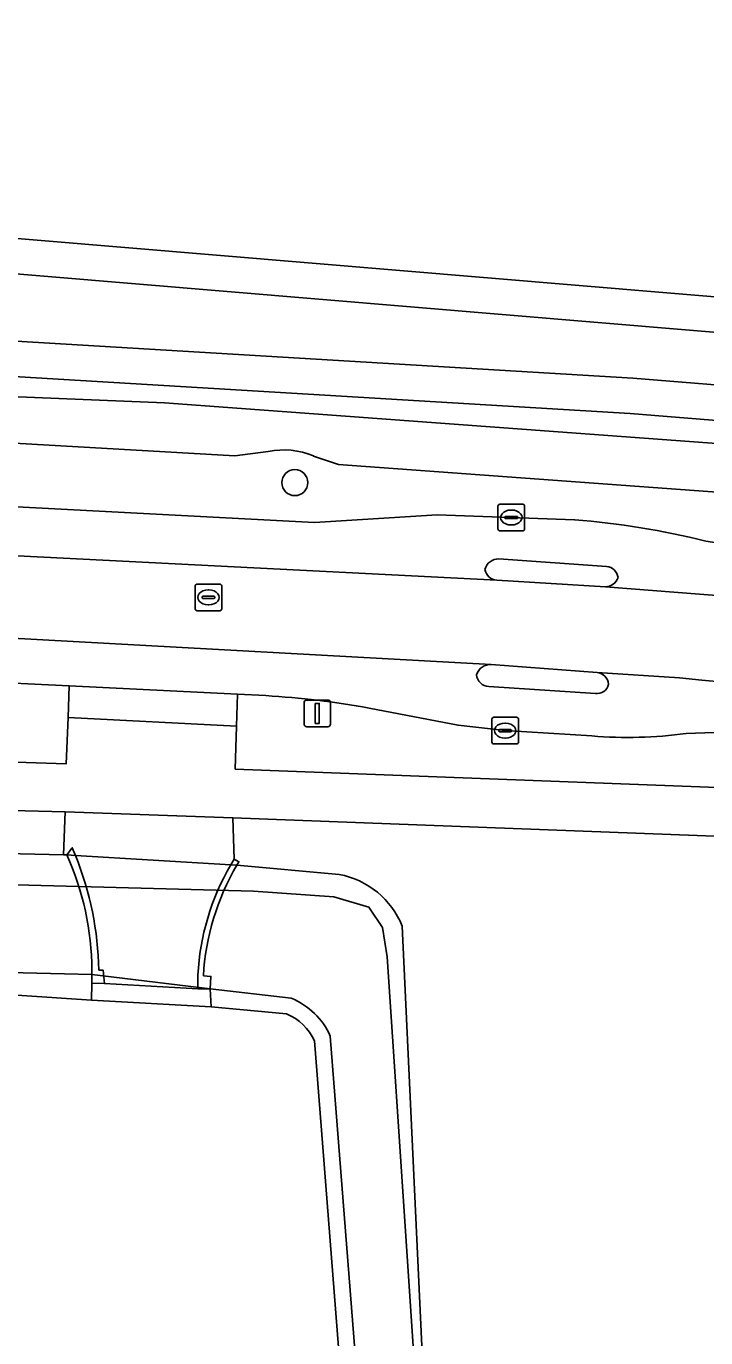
# Model space of a CAD drawing. Extents: x 161772 to 163126, y 383092 to 383917.
# Drawn here: x 162140.11 to 162165.63, y 383593.92 to 383643.14 of the extents above; entities that cross this region are included whole.
import ezdxf

# ---------------------------------------------------------------- set-up
doc = ezdxf.new("R2010")
doc.units = 0
for name, color, linetype in [('IMGEO_Boom', 7, 'Continuous'), ('IMGEO_Dek', 7, 'Continuous'), ('IMGEO_Erf', 7, 'Continuous'), ('IMGEO_Groenvoorziening', 7, 'Continuous'), ('IMGEO_Kolk', 7, 'Continuous'), ('IMGEO_Lichtmast', 7, 'Continuous'), ('IMGEO_Muur', 7, 'Continuous'), ('IMGEO_Oever', 7, 'Continuous'), ('IMGEO_Rijbaan_lokaal_gesloten', 7, 'Continuous'), ('IMGEO_Rioolput', 7, 'Continuous'), ('IMGEO_Verkeerseiland_open', 7, 'Continuous'), ('IMGEO_Voetpad_open', 7, 'Continuous'), ('IMGEO_Waterloop', 7, 'Continuous')]:
    doc.layers.add(name, color=color, linetype=linetype)

msp = doc.modelspace()

# ---------------------------------------------------------------- linework, layer by layer
at = {"layer": 'IMGEO_Boom'}
msp.add_circle((162150.2, 383626.012), 0.489, dxfattribs=at)
at = {"layer": 'IMGEO_Dek'}
for points in [[(162148.022, 383611.65), (162147.795, 383611.664), (162141.96, 383612.019), (162141.636, 383612.039)], [(162142.582, 383607.713), (162142.577, 383607.224), (162142.561, 383606.594), (162147.056, 383606.338), (162147.023, 383607.008), (162147.048, 383607.478), (162146.766, 383607.498)]]:
    msp.add_lwpolyline(points, dxfattribs=at)
for centre, radius, start, end in [((162131.964, 383607.658), 10.618, 0.299, 24.3712), ((162155.992, 383606.973), 9.241, 149.5948, 176.7436)]:
    msp.add_arc(centre, radius, start, end, dxfattribs=at)
at = {"layer": 'IMGEO_Erf'}
for points in [[(162080.448, 383713.029), (162085.976, 383637.643), (162098.282, 383636.429), (162098.697, 383636.397), (162103.033, 383636.068), (162103.584, 383636.026), (162130.34, 383635.966), (162184.511, 383631.429), (162184.936, 383665.798)], [(162256.802, 383617.115), (162235.499, 383613.996), (162220.638, 383611.986), (162215.124, 383611.45), (162209.591, 383611.164), (162207.733, 383611.15), (162147.874, 383613.435), (162147.922, 383611.875), (162148.101, 383611.783), (162148.022, 383611.65), (162151.864, 383611.306)], [(162154.233, 383609.363), (162155.147, 383589.879), (162157.485, 383556.946), (162158.081, 383550.584), (162161.582, 383500), (162161.877, 383495.743), (162161.876, 383493.674), (162162.614, 383492.483), (162162.551, 383492.413), (162166.643, 383493.113), (162168.284, 383493.357), (162168.26, 383493.478), (162168.232, 383493.623), (162174.097, 383494.735), (162190.237, 383497.796), (162200.042, 383499.744), (162201.315, 383500), (162203.129, 383500.365), (162207.786, 383501.489), (162238.094, 383508.962)], [(162149.892, 383606.07), (162147.056, 383606.338), (162142.561, 383606.594), (162134.519, 383607.126), (162120.006, 383607.173), (162108.943, 383607.405), (162106.273, 383607.262), (162101.706, 383607.368), (162077.535, 383607.331), (162065.045, 383606.876)], [(162154.911, 383554.445), (162150.941, 383605.06)]]:
    msp.add_lwpolyline(points, dxfattribs=at)
for centre, radius, start, end in [((162151.283, 383608.182), 3.178, 21.8193, 79.4651), ((162149.113, 383604.211), 2.015, 24.9032, 67.267)]:
    msp.add_arc(centre, radius, start, end, dxfattribs=at)
at = {"layer": 'IMGEO_Groenvoorziening'}
for points in [[(162125.881, 383630.826), (162103.644, 383631.895), (162103.788, 383631.598), (162103.476, 383631.401), (162103.526, 383630.636), (162106.542, 383630.591), (162145.302, 383629.008), (162188.464, 383625.825), (162188.5, 383626.178), (162188.45, 383626.533), (162162.792, 383628.612)], [(162141.729, 383618.391), (162130.865, 383618.906), (162130.68, 383615.816), (162141.616, 383615.464), (162141.683, 383617.193)], [(162107.088, 383614.213), (162107.208, 383612.688), (162119.951, 383612.549), (162141.516, 383612.042), (162141.57, 383613.652), (162115.474, 383614.301)]]:
    msp.add_lwpolyline(points, close=True, dxfattribs=at)
for points in [[(162121.658, 383628.484), (162120.908, 383628.353), (162103.479, 383628.84), (162103.454, 383627.42), (162103.433, 383626.217), (162108.804, 383626.144), (162130.951, 383625.565), (162150.936, 383624.516), (162155.538, 383624.799), (162160.706, 383624.621)], [(162149.203, 383627.181), (162147.942, 383627.022), (162138.136, 383627.585), (162137.43, 383627.788)], [(162176.028, 383625.233), (162174.774, 383625.02), (162151.836, 383626.695), (162150.895, 383627.011)], [(162165.629, 383623.819), (162168.923, 383623.321), (162183.476, 383622.351)], [(162149.109, 383618.018), (162148.041, 383618.072), (162148.006, 383616.868), (162147.96, 383615.264), (162166.716, 383614.546), (162167.41, 383614.341)], [(162161.349, 383616.507), (162158.097, 383616.704), (162156.327, 383616.909), (162152.985, 383617.552)], [(162181.085, 383615.888), (162168.773, 383616.735), (162164.893, 383616.595)]]:
    msp.add_lwpolyline(points, dxfattribs=at)
for centre, radius, start, end in [((162149.775, 383624.365), 2.874, 67.0535, 101.4716), ((162158.29, 383594.278), 30.439, 76.0477, 85.4469), ((162147.021, 383584.298), 33.785, 79.8322, 86.4566), ((162162.72, 383632.69), 16.241, 265.1565, 277.6883)]:
    msp.add_arc(centre, radius, start, end, dxfattribs=at)
at = {"layer": 'IMGEO_Kolk'}
for p, q in [((162157.827, 383624.277), (162157.827, 383625.129)), ((162157.902, 383625.203), (162158.754, 383625.203)), ((162158.129, 383624.746), (162158.527, 383624.746)), ((162158.315, 383624.983), (162158.34, 383624.983)), ((162158.828, 383625.129), (162158.828, 383624.277)), ((162158.086, 383624.697), (162158.086, 383624.709)), ((162158.524, 383624.66), (162158.126, 383624.66)), ((162158.338, 383624.423), (162158.313, 383624.423)), ((162158.57, 383624.709), (162158.57, 383624.697)), ((162158.754, 383624.203), (162157.902, 383624.203)), ((162157.596, 383616.278), (162157.596, 383617.13)), ((162157.671, 383617.204), (162158.523, 383617.204)), ((162158.084, 383616.984), (162158.109, 383616.984)), ((162158.597, 383617.13), (162158.597, 383616.278)), ((162157.855, 383616.698), (162157.855, 383616.71)), ((162158.293, 383616.661), (162157.895, 383616.661)), ((162157.898, 383616.747), (162158.296, 383616.747)), ((162158.107, 383616.424), (162158.082, 383616.424)), ((162158.339, 383616.71), (162158.339, 383616.698)), ((162158.523, 383616.204), (162157.671, 383616.204))]:
    msp.add_line(p, q, dxfattribs=at)
for points in [[(162157.827, 383624.277), (162157.827, 383625.129)], [(162157.902, 383625.203), (162158.754, 383625.203)], [(162158.828, 383625.129), (162158.828, 383624.277)], [(162158.754, 383624.203), (162157.902, 383624.203)], [(162157.596, 383616.278), (162157.596, 383617.13)], [(162157.671, 383617.204), (162158.523, 383617.204)], [(162158.597, 383617.13), (162158.597, 383616.278)], [(162158.523, 383616.204), (162157.671, 383616.204)]]:
    msp.add_lwpolyline(points, dxfattribs=at)
for centre, radius, start, end in [((162157.904, 383625.127), 0.0765, 91.552, 178.448), ((162157.904, 383625.127), 0.0765, 91.552, 178.448), ((162158.126, 383624.706), 0.0403, 85.8775, 175.7526), ((162158.531, 383624.708), 0.0386, 1.7309, 96.639), ((162158.752, 383625.127), 0.0765, 1.552, 88.448), ((162158.752, 383625.127), 0.0765, 1.552, 88.448), ((162157.904, 383624.279), 0.0765, 181.552, 268.448), ((162157.904, 383624.279), 0.0765, 181.552, 268.448), ((162158.123, 383624.696), 0.0366, 178.938, 274.7102), ((162158.527, 383624.703), 0.043, 264.8664, 352.4533), ((162158.752, 383624.279), 0.0765, 271.552, 358.448), ((162158.752, 383624.279), 0.0765, 271.552, 358.448), ((162157.673, 383617.128), 0.0765, 91.552, 178.448), ((162157.673, 383617.128), 0.0765, 91.552, 178.448), ((162158.521, 383617.128), 0.0765, 1.552, 88.448), ((162158.521, 383617.128), 0.0765, 1.552, 88.448), ((162157.895, 383616.707), 0.0403, 85.8775, 175.7526), ((162157.892, 383616.697), 0.0366, 178.938, 274.7102), ((162158.296, 383616.704), 0.043, 264.8664, 352.4533), ((162158.3, 383616.709), 0.0386, 1.7309, 96.639), ((162157.673, 383616.28), 0.0765, 181.552, 268.448), ((162157.673, 383616.28), 0.0765, 181.552, 268.448), ((162158.521, 383616.28), 0.0765, 271.552, 358.448), ((162158.521, 383616.28), 0.0765, 271.552, 358.448)]:
    msp.add_arc(centre, radius, start, end, dxfattribs=at)
for centre, major_axis, ratio, start_param, end_param in [((162158.314, 383624.703), (-0.387, 0.002), 0.722429, 4.712389, 7.853982), ((162158.339, 383624.703), (-0.39, 0.002), 0.717154, 1.570796, 4.712389), ((162158.083, 383616.704), (-0.387, 0.002), 0.722429, 4.712389, 7.853982), ((162158.108, 383616.704), (-0.39, 0.002), 0.717154, 1.570796, 4.712389)]:
    msp.add_ellipse(centre, major_axis=major_axis, ratio=ratio, start_param=start_param, end_param=end_param, dxfattribs=at)
at = {"layer": 'IMGEO_Lichtmast'}
for p, q in [((162150.647, 383617.85), (162151.437, 383617.85)), ((162151.437, 383617.85), (162150.647, 383617.85)), ((162150.547, 383616.95), (162150.547, 383617.75)), ((162150.547, 383617.75), (162150.547, 383616.95)), ((162151.537, 383617.75), (162151.537, 383616.95)), ((162151.537, 383616.95), (162151.537, 383617.75)), ((162151.437, 383616.85), (162150.647, 383616.85)), ((162150.647, 383616.85), (162151.437, 383616.85))]:
    msp.add_line(p, q, dxfattribs=at)
msp.add_lwpolyline([(162150.967, 383617.725), (162151.117, 383617.725), (162151.117, 383616.975), (162150.967, 383616.975), (162150.967, 383617.725)], dxfattribs=at)
for centre, start, end in [((162150.647, 383617.75), 90, 180), ((162150.647, 383617.75), 90, 180), ((162151.437, 383617.75), 0, 90), ((162151.437, 383617.75), 360, 90), ((162150.647, 383616.95), 180, 270), ((162150.647, 383616.95), 180, 270), ((162151.437, 383616.95), 270, 0), ((162151.437, 383616.95), 270, 0)]:
    msp.add_arc(centre, 0.1, start, end, dxfattribs=at)
at = {"layer": 'IMGEO_Muur'}
for points in [[(162141.636, 383612.039), (162141.96, 383612.019), (162141.839, 383612.307)], [(162147.795, 383611.664), (162148.022, 383611.65), (162148.101, 383611.783), (162147.922, 383611.875)]]:
    msp.add_lwpolyline(points, close=True, dxfattribs=at)
for points in [[(162141.96, 383612.019), (162141.636, 383612.039)], [(162148.022, 383611.65), (162147.795, 383611.664)], [(162142.582, 383607.713), (162142.577, 383607.224), (162143.047, 383607.219), (162143.002, 383607.709), (162142.835, 383607.71)], [(162146.561, 383607.526), (162146.563, 383607.013), (162147.023, 383607.008), (162147.048, 383607.478), (162146.766, 383607.498)]]:
    msp.add_lwpolyline(points, dxfattribs=at)
for centre, radius, start, end in [((162131.964, 383607.658), 10.618, 0.299, 24.3712), ((162130.87, 383607.524), 11.967, 0.8925, 22.0647), ((162155.601, 383607.083), 9.051, 149.5942, 177.1954), ((162155.992, 383606.973), 9.241, 149.5948, 176.7436)]:
    msp.add_arc(centre, radius, start, end, dxfattribs=at)
at = {"layer": 'IMGEO_Oever'}
for points in [[(162061.682, 383732.228), (162061.774, 383732.129), (162061.889, 383731.995), (162062.028, 383731.825), (162064.185, 383722.222), (162078.392, 383723.387), (162079.807, 383712.962), (162085.373, 383637.055), (162098.226, 383635.787), (162098.476, 383635.768), (162103.081, 383634.736), (162103.532, 383634.702), (162130.283, 383634.642), (162185.818, 383629.99), (162186.264, 383666.029)], [(162184.936, 383665.798), (162184.511, 383631.429), (162130.34, 383635.966), (162103.584, 383636.026), (162103.033, 383636.068), (162098.697, 383636.397), (162098.282, 383636.429), (162085.976, 383637.643), (162080.448, 383713.029)], [(161995.228, 383628.585), (161995.231, 383628.491), (161995.518, 383628.503), (161995.846, 383628.516), (161995.829, 383628.935), (161995.986, 383628.94), (162000, 383629.155), (162032.614, 383630.906), (162032.629, 383630.526), (162033.244, 383630.551), (162038.308, 383630.755), (162038.713, 383630.771), (162038.923, 383630.78), (162038.903, 383631.269), (162056.449, 383631.854), (162098.127, 383632.415), (162098.535, 383632.377), (162103.242, 383631.932), (162103.644, 383631.895), (162125.881, 383630.826), (162162.792, 383628.612), (162188.45, 383626.533), (162188.646, 383671.026), (162200.049, 383704.489)], [(162187.322, 383671.248), (162187.132, 383627.969), (162162.885, 383629.933), (162125.952, 383632.149), (162103.737, 383633.217), (162103.365, 383633.251), (162103.201, 383633.261), (162098.382, 383633.037), (162098.153, 383633.06), (162056.434, 383632.498)], [(162151.864, 383611.306), (162148.022, 383611.65), (162147.795, 383611.664), (162141.96, 383612.019), (162141.636, 383612.039), (162141.516, 383612.042), (162119.951, 383612.549), (162107.208, 383612.688), (162106.809, 383612.679), (162101.084, 383612.557), (162100.816, 383612.551), (162072.757, 383612.285), (162058.707, 383611.865)], [(162161.582, 383500), (162158.081, 383550.584), (162157.485, 383556.946), (162155.147, 383589.879), (162154.233, 383609.363)], [(162150.063, 383606.66), (162147.023, 383607.008), (162147.056, 383606.338), (162149.892, 383606.07)], [(162150.941, 383605.06), (162154.911, 383554.445), (162156.297, 383532.223), (162158.71, 383500), (162158.844, 383496.393)], [(162159.452, 383496.112), (162159.313, 383500.034), (162156.899, 383532.264), (162155.513, 383554.487), (162151.532, 383605.239)]]:
    msp.add_lwpolyline(points, dxfattribs=at)
for points in [[(162027.929, 383608.597), (162072.515, 383610.975), (162118.63, 383611.484), (162148.651, 383610.678), (162151.666, 383610.465), (162152.982, 383610.083), (162153.492, 383609.319), (162153.662, 383608.215), (162161.262, 383494.542), (162160.923, 383493.99), (162160.031, 383493.693), (162065.211, 383485.2), (162063.853, 383486.304), (162064.277, 383488.087), (162064.702, 383489.446), (162062.749, 383509.744), (162063.853, 383512.376), (162062.494, 383535.221), (162057.059, 383607.323), (162056.209, 383607.599), (162054.214, 383607.493), (162027.929, 383606.495)], [(162106.272, 383608.172), (162106.273, 383607.262), (162108.943, 383607.405), (162120.006, 383607.173), (162134.519, 383607.126), (162142.561, 383606.594), (162142.577, 383607.224), (162143.047, 383607.219), (162146.563, 383607.013), (162147.023, 383607.008), (162142.58, 383607.557), (162134.317, 383607.751), (162120.017, 383608.085), (162108.928, 383608.317)]]:
    msp.add_lwpolyline(points, close=True, dxfattribs=at)
for centre, radius, start, end in [((162151.283, 383608.182), 3.178, 21.8193, 79.4651), ((162149.05, 383604.143), 2.713, 23.8214, 68.0817), ((162149.113, 383604.211), 2.015, 24.9032, 67.267)]:
    msp.add_arc(centre, radius, start, end, dxfattribs=at)
at = {"layer": 'IMGEO_Rijbaan_lokaal_gesloten'}
for points in [[(162160.706, 383624.621), (162155.538, 383624.799), (162150.936, 383624.516), (162130.951, 383625.565), (162108.804, 383626.144), (162103.433, 383626.217), (162098.038, 383626.291), (162089.22, 383626.212), (162087.73, 383626.197), (162083.909, 383626.132), (162079.186, 383626.053), (162064.231, 383625.802), (162056.114, 383625.37)], [(162172.612, 383621.263), (162161.863, 383622.107), (162157.781, 383622.355), (162128.436, 383623.844), (162098.139, 383624.416), (162068.4, 383624.107), (162053.878, 383623.543), (161998.287, 383620.924), (161992.22, 383620.699), (161986.306, 383620.651), (161978.247, 383620.812), (161980.603, 383616.653), (161983.748, 383617.015), (161992.356, 383617.668), (161998.443, 383617.898), (162047.418, 383620.219)], [(162053.878, 383623.543), (162068.4, 383624.107), (162098.139, 383624.416), (162128.436, 383623.844), (162157.781, 383622.355)], [(162183.476, 383622.351), (162168.923, 383623.321), (162165.629, 383623.819)], [(162157.86, 383623.148), (162161.903, 383622.868)], [(162161.863, 383622.107), (162172.612, 383621.263)], [(162157.575, 383619.186), (162126.17, 383620.908), (162101.481, 383621.411), (162071.762, 383621.21), (162047.418, 383620.219)], [(162047.418, 383620.219), (162071.762, 383621.21), (162101.481, 383621.411), (162126.17, 383620.908), (162157.575, 383619.186), (162161.548, 383618.884), (162164.644, 383618.69)], [(162042.028, 383618.148), (162067.188, 383619.326), (162088.241, 383619.628), (162100.526, 383619.617), (162107.076, 383619.567), (162121.2, 383619.273), (162122.721, 383619.216), (162126.382, 383619.076), (162130.865, 383618.906), (162141.729, 383618.391), (162148.041, 383618.072), (162149.109, 383618.018)], [(162164.644, 383618.69), (162161.548, 383618.884)], [(162161.483, 383618.096), (162157.484, 383618.361)], [(162152.985, 383617.552), (162156.327, 383616.909), (162158.097, 383616.704), (162161.349, 383616.507)], [(162164.893, 383616.595), (162168.773, 383616.735), (162181.085, 383615.888)]]:
    msp.add_lwpolyline(points, dxfattribs=at)
for centre, radius, start, end in [((162158.29, 383594.278), 30.439, 76.0477, 85.4469), ((162157.838, 383622.63), 0.518, 87.614, 165.7048), ((162157.816, 383622.841), 0.488, 189.837, 265.8339), ((162161.845, 383622.372), 0.5, 9.2459, 83.3122), ((162161.871, 383622.595), 0.488, 269.0269, 342.9561), ((162157.549, 383618.627), 0.56, 87.3603, 161.6654), ((162161.498, 383618.404), 0.482, 5.1785, 84.0276), ((162157.499, 383618.843), 0.483, 184.7921, 268.236), ((162161.544, 383618.534), 0.442, 262.035, 348.7991), ((162194.259, 383899.063), 281.932, 263.9704, 274.94108), ((162194.259, 383899.063), 281.932, 263.9704, 274.94108), ((162147.021, 383584.298), 33.785, 79.8322, 86.4566), ((162162.72, 383632.69), 16.241, 265.1565, 277.6883)]:
    msp.add_arc(centre, radius, start, end, dxfattribs=at)
at = {"layer": 'IMGEO_Rioolput'}
for p, q in [((162146.456, 383621.278), (162146.456, 383622.13)), ((162146.531, 383622.204), (162147.383, 383622.204)), ((162146.944, 383621.984), (162146.969, 383621.984)), ((162147.457, 383622.13), (162147.457, 383621.278)), ((162146.715, 383621.698), (162146.715, 383621.71)), ((162147.153, 383621.661), (162146.755, 383621.661)), ((162146.758, 383621.747), (162147.156, 383621.747)), ((162146.967, 383621.424), (162146.942, 383621.424)), ((162147.199, 383621.71), (162147.199, 383621.698)), ((162147.383, 383621.204), (162146.531, 383621.204))]:
    msp.add_line(p, q, dxfattribs=at)
for points in [[(162146.456, 383621.278), (162146.456, 383622.13)], [(162146.531, 383622.204), (162147.383, 383622.204)], [(162147.457, 383622.13), (162147.457, 383621.278)], [(162147.383, 383621.204), (162146.531, 383621.204)]]:
    msp.add_lwpolyline(points, dxfattribs=at)
for centre, radius, start, end in [((162146.533, 383622.128), 0.0765, 91.552, 178.448), ((162146.533, 383622.128), 0.0765, 91.552, 178.448), ((162147.381, 383622.128), 0.0765, 1.552, 88.448), ((162147.381, 383622.128), 0.0765, 1.552, 88.448), ((162146.533, 383621.28), 0.0765, 181.552, 268.448), ((162146.533, 383621.28), 0.0765, 181.552, 268.448), ((162146.755, 383621.707), 0.0403, 85.8775, 175.7526), ((162146.752, 383621.697), 0.0366, 178.938, 274.7102), ((162147.156, 383621.704), 0.043, 264.8664, 352.4533), ((162147.16, 383621.709), 0.0386, 1.7309, 96.639), ((162147.381, 383621.28), 0.0765, 271.552, 358.448), ((162147.381, 383621.28), 0.0765, 271.552, 358.448)]:
    msp.add_arc(centre, radius, start, end, dxfattribs=at)
for centre, major_axis, ratio, start_param, end_param in [((162146.943, 383621.704), (-0.387, 0.002), 0.722429, 4.712389, 7.853982), ((162146.968, 383621.704), (-0.39, 0.002), 0.717154, 1.570796, 4.712389)]:
    msp.add_ellipse(centre, major_axis=major_axis, ratio=ratio, start_param=start_param, end_param=end_param, dxfattribs=at)
at = {"layer": 'IMGEO_Verkeerseiland_open'}
for points in [[(162161.903, 383622.868), (162157.86, 383623.148)], [(162157.781, 383622.355), (162161.863, 383622.107)], [(162161.548, 383618.884), (162157.575, 383619.186)], [(162157.484, 383618.361), (162161.483, 383618.096)]]:
    msp.add_lwpolyline(points, dxfattribs=at)
for centre, radius, start, end in [((162157.838, 383622.63), 0.518, 87.614, 165.7048), ((162157.816, 383622.841), 0.488, 189.837, 265.8339), ((162161.845, 383622.372), 0.5, 9.2459, 83.3122), ((162161.871, 383622.595), 0.488, 269.0269, 342.9561), ((162157.549, 383618.627), 0.56, 87.3603, 161.6654), ((162161.498, 383618.404), 0.482, 5.1785, 84.0276), ((162157.499, 383618.843), 0.483, 184.7921, 268.236), ((162161.544, 383618.534), 0.442, 262.035, 348.7991)]:
    msp.add_arc(centre, radius, start, end, dxfattribs=at)
at = {"layer": 'IMGEO_Voetpad_open'}
for points in [[(162198.383, 383626.312), (162194.823, 383626.159), (162194.801, 383625.929), (162192.525, 383626.242), (162189.607, 383626.341), (162189.516, 383626.162), (162188.5, 383626.178), (162188.464, 383625.825), (162145.302, 383629.008), (162106.542, 383630.591), (162103.526, 383630.636), (162098.102, 383630.717), (162080.095, 383630.985), (162066.427, 383630.832), (162051.074, 383630.279)], [(162137.43, 383627.788), (162138.136, 383627.585), (162147.942, 383627.022), (162149.203, 383627.181)], [(162150.895, 383627.011), (162151.836, 383626.695), (162174.774, 383625.02), (162176.028, 383625.233)], [(162167.41, 383614.341), (162166.716, 383614.546), (162147.96, 383615.264), (162148.006, 383616.868), (162141.683, 383617.193), (162141.616, 383615.464), (162130.68, 383615.816), (162130.865, 383618.906), (162126.382, 383619.076), (162126.313, 383617.613)], [(161974.971, 383611.987), (161969.208, 383609.918), (161975.769, 383609.255), (162011.076, 383611.048), (162013.653, 383611.179), (162035.29, 383612.278), (162042.37, 383612.6), (162052.195, 383612.96), (162100.602, 383614.145), (162107.088, 383614.213), (162115.474, 383614.301), (162141.57, 383613.652), (162147.874, 383613.435), (162207.733, 383611.15), (162209.591, 383611.164), (162215.124, 383611.45), (162220.638, 383611.986), (162235.499, 383613.996), (162256.802, 383617.115), (162262.641, 383617.973)], [(162147.795, 383611.664), (162141.96, 383612.019)], [(162142.835, 383607.71), (162143.002, 383607.709), (162143.047, 383607.219), (162142.577, 383607.224), (162142.561, 383606.594), (162147.056, 383606.338), (162147.023, 383607.008), (162146.563, 383607.013), (162146.561, 383607.526)]]:
    msp.add_lwpolyline(points, dxfattribs=at)
for points in [[(162148.041, 383618.072), (162141.729, 383618.391), (162141.683, 383617.193), (162148.006, 383616.868)], [(162141.96, 383612.019), (162147.795, 383611.664), (162147.922, 383611.875), (162147.874, 383613.435), (162141.57, 383613.652), (162141.516, 383612.042), (162141.636, 383612.039), (162141.839, 383612.307)]]:
    msp.add_lwpolyline(points, close=True, dxfattribs=at)
for centre, radius, start, end in [((162149.775, 383624.365), 2.874, 67.0535, 101.4716), ((162130.87, 383607.524), 11.967, 0.8925, 22.0647), ((162155.601, 383607.083), 9.051, 149.5942, 177.1954)]:
    msp.add_arc(centre, radius, start, end, dxfattribs=at)
at = {"layer": 'IMGEO_Waterloop'}
for points in [[(162186.264, 383666.029), (162185.818, 383629.99), (162130.283, 383634.642), (162103.532, 383634.702), (162103.081, 383634.736), (162098.476, 383635.768), (162098.226, 383635.787), (162085.373, 383637.055), (162079.807, 383712.962), (162078.392, 383723.387), (162064.185, 383722.222), (162062.028, 383731.825), (162061.889, 383731.995), (162061.774, 383732.129), (162061.682, 383732.228)], [(162056.434, 383632.498), (162098.153, 383633.06), (162098.382, 383633.037), (162103.201, 383633.261), (162103.365, 383633.251), (162103.737, 383633.217), (162125.952, 383632.149), (162162.885, 383629.933), (162187.132, 383627.969), (162187.322, 383671.248)], [(162101.151, 383607.971), (162101.752, 383607.92), (162101.774, 383608.176), (162102.314, 383608.141), (162105.793, 383608.206), (162106.272, 383608.172), (162108.928, 383608.317), (162120.017, 383608.085), (162134.317, 383607.751), (162142.58, 383607.557), (162147.023, 383607.008), (162150.063, 383606.66)], [(162151.532, 383605.239), (162155.513, 383554.487), (162156.899, 383532.264), (162159.313, 383500.034), (162159.452, 383496.112)]]:
    msp.add_lwpolyline(points, dxfattribs=at)
msp.add_lwpolyline([(162151.666, 383610.465), (162148.651, 383610.678), (162118.63, 383611.484), (162072.515, 383610.975), (162027.929, 383608.597), (162027.929, 383606.495), (162054.214, 383607.493), (162056.209, 383607.599), (162057.059, 383607.323), (162062.494, 383535.221), (162063.853, 383512.376), (162062.749, 383509.744), (162064.702, 383489.446), (162064.277, 383488.087), (162063.853, 383486.304), (162065.211, 383485.2), (162160.031, 383493.693), (162160.923, 383493.99), (162161.262, 383494.542), (162153.662, 383608.215), (162153.492, 383609.319), (162152.982, 383610.083)], close=True, dxfattribs=at)
msp.add_arc((162149.05, 383604.143), 2.713, 23.8214, 68.0817, dxfattribs=at)

doc.saveas('drawing.dxf')
